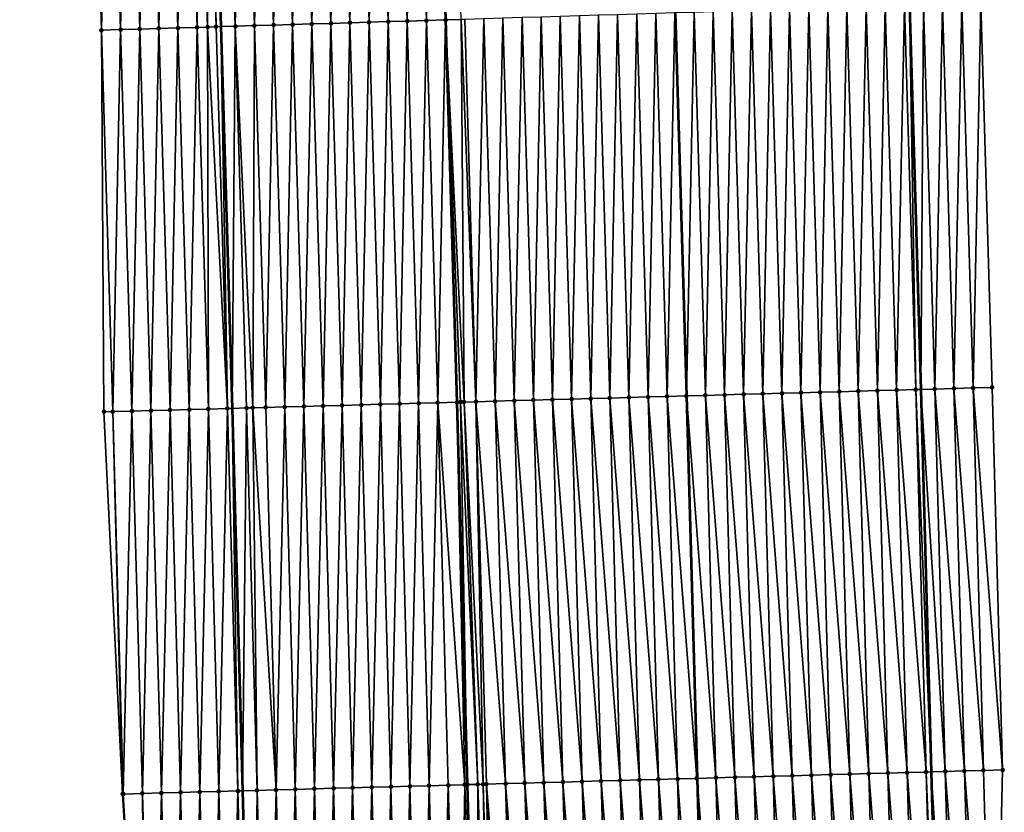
# Model space of a CAD drawing. Header units: feet. Extents: x 2010743 to 2022806, y 818705 to 837694.
# Tile 436 of 531: x 2011411 to 2011463, y 834011 to 834053. Entities that reach past the tile are written whole.
import ezdxf

# ---------------------------------------------------------------- set-up
doc = ezdxf.new("R2010")
doc.units = ezdxf.units.FT
doc.header["$MEASUREMENT"] = 0
for name, color, linetype, lineweight in [('EP_Travel Lane', 172, 'Continuous', 53), ('Road Shots', 141, 'Continuous', 100), ('STRIPING', 60, 'Continuous', 53)]:
    doc.layers.add(name, color=color, linetype=linetype, lineweight=lineweight)
doc.layers.add('I-77-MM17-21_NB-Surface-Border', color=7, linetype='Continuous')
doc.layers.add('I-77-MM17-21_NB-Surface-TIN', color=7, linetype='Continuous')

msp = doc.modelspace()

# ---------------------------------------------------------------- linework, layer by layer
at = {"layer": 'EP_Travel Lane'}
for points in [[(2011452.51, 834213.625, 297.7), (2011453.191, 834193.64, 297.354), (2011453.873, 834173.655, 296.973), (2011454.549, 834153.631, 296.638), (2011455.197, 834133.644, 296.315), (2011455.844, 834113.657, 295.989), (2011456.486, 834093.617, 295.711), (2011457.089, 834073.628, 295.412), (2011457.692, 834053.64, 295.101), (2011458.287, 834033.589, 294.824), (2011458.833, 834013.598, 294.578), (2011459.379, 833993.608, 294.314), (2011459.92, 833973.568, 294.074)], [(2011416.511, 834212.392, 298.009), (2011417.193, 834192.407, 297.632), (2011417.874, 834172.422, 297.282), (2011418.549, 834152.459, 296.948), (2011419.196, 834132.472, 296.615), (2011419.844, 834112.486, 296.295), (2011420.482, 834092.53, 295.978), (2011421.083, 834072.542, 295.673), (2011421.684, 834052.553, 295.39), (2011422.274, 834032.6, 295.115), (2011422.82, 834012.609, 294.848), (2011423.366, 833992.618, 294.593), (2011423.903, 833972.656, 294.351)]]:
    msp.add_polyline3d(points, dxfattribs=at)
at = {"layer": 'I-77-MM17-21_NB-Surface-Border', "color": 3, "linetype": 'Continuous', "lineweight": -3}
for points in [[(2011454.25, 834213.686, 297.63), (2011454.932, 834193.7, 297.282), (2011456.613, 834173.75, 296.881), (2011458.289, 834153.754, 296.504), (2011459.936, 834133.8, 296.121), (2011460.583, 834113.813, 295.795), (2011461.224, 834093.762, 295.51), (2011461.826, 834073.773, 295.215), (2011461.427, 834053.754, 294.951), (2011462.02, 834033.693, 294.679), (2011462.568, 834013.703, 294.425), (2011462.115, 833993.684, 294.202), (2011462.656, 833973.638, 293.964)], [(2011418.028, 833972.51, 294.168), (2011417.764, 833992.467, 294.419), (2011416.551, 834012.44, 294.65), (2011415.577, 834032.419, 294.902), (2011415.448, 834052.368, 295.196), (2011414.847, 834072.357, 295.479), (2011414.246, 834092.346, 295.782), (2011413.608, 834112.286, 296.104), (2011412.961, 834132.274, 296.416), (2011412.005, 834152.251, 296.737), (2011411.482, 834172.208, 297.075), (2011411.27, 834192.209, 297.447), (2011411.172, 834212.213, 297.847)]]:
    msp.add_polyline3d(points, dxfattribs=at)
at = {"layer": 'I-77-MM17-21_NB-Surface-TIN', "color": 128, "linetype": 'Continuous', "lineweight": -3}
for points in [[(2011429.442, 834052.784, 295.482), (2011429.84, 834072.803, 295.784), (2011428.841, 834072.773, 295.771)], [(2011429.442, 834052.784, 295.482), (2011430.441, 834052.814, 295.492), (2011429.84, 834072.803, 295.784)], [(2011430.441, 834052.814, 295.492), (2011430.84, 834072.833, 295.799), (2011429.84, 834072.803, 295.784)], [(2011430.441, 834052.814, 295.492), (2011431.441, 834052.844, 295.508), (2011430.84, 834072.833, 295.799)], [(2011431.441, 834052.844, 295.508), (2011431.839, 834072.863, 295.818), (2011430.84, 834072.833, 295.799)], [(2011431.441, 834052.844, 295.508), (2011432.44, 834052.874, 295.526), (2011431.839, 834072.863, 295.818)], [(2011432.44, 834052.874, 295.526), (2011432.839, 834072.893, 295.83), (2011431.839, 834072.863, 295.818)], [(2011432.44, 834052.874, 295.526), (2011433.44, 834052.904, 295.536), (2011432.839, 834072.893, 295.83)], [(2011433.628, 834072.916, 295.833), (2011432.839, 834072.893, 295.83), (2011433.44, 834052.904, 295.536)], [(2011434.263, 834052.929, 295.538), (2011433.628, 834072.916, 295.833), (2011433.44, 834052.904, 295.536)], [(2011415.448, 834052.368, 295.196), (2011415.846, 834072.386, 295.518), (2011414.847, 834072.357, 295.479)], [(2011416.447, 834052.397, 295.232), (2011415.846, 834072.386, 295.518), (2011415.448, 834052.368, 295.196)], [(2011416.447, 834052.397, 295.232), (2011416.846, 834072.416, 295.547), (2011415.846, 834072.386, 295.518)], [(2011416.447, 834052.397, 295.232), (2011417.447, 834052.427, 295.264), (2011416.846, 834072.416, 295.547)], [(2011417.447, 834052.427, 295.264), (2011417.846, 834072.446, 295.58), (2011416.846, 834072.416, 295.547)], [(2011417.447, 834052.427, 295.264), (2011418.447, 834052.457, 295.298), (2011417.846, 834072.446, 295.58)], [(2011418.447, 834052.457, 295.298), (2011418.845, 834072.475, 295.598), (2011417.846, 834072.446, 295.58)], [(2011418.447, 834052.457, 295.298), (2011419.446, 834052.486, 295.326), (2011418.845, 834072.475, 295.598)], [(2011419.446, 834052.486, 295.326), (2011419.845, 834072.505, 295.634), (2011418.845, 834072.475, 295.598)], [(2011419.446, 834052.486, 295.326), (2011420.446, 834052.516, 295.352), (2011419.845, 834072.505, 295.634)], [(2011420.446, 834052.516, 295.352), (2011420.378, 834072.52, 295.665), (2011419.845, 834072.505, 295.634)], [(2011420.995, 834052.532, 295.385), (2011420.844, 834072.534, 295.669), (2011420.378, 834072.52, 295.665)], [(2011420.446, 834052.516, 295.352), (2011420.995, 834052.532, 295.385), (2011420.378, 834072.52, 295.665)], [(2011421.445, 834052.545, 295.387), (2011421.083, 834072.542, 295.673), (2011420.844, 834072.534, 295.669)], [(2011420.995, 834052.532, 295.385), (2011421.445, 834052.545, 295.387), (2011420.844, 834072.534, 295.669)], [(2011421.844, 834072.564, 295.686), (2011421.083, 834072.542, 295.673), (2011421.684, 834052.553, 295.39)], [(2011421.445, 834052.545, 295.387), (2011421.684, 834052.553, 295.39), (2011421.083, 834072.542, 295.673)], [(2011422.445, 834052.575, 295.399), (2011421.844, 834072.564, 295.686), (2011421.684, 834052.553, 295.39)], [(2011422.445, 834052.575, 295.399), (2011422.843, 834072.594, 295.707), (2011421.844, 834072.564, 295.686)], [(2011422.445, 834052.575, 295.399), (2011423.444, 834052.605, 295.418), (2011422.843, 834072.594, 295.707)], [(2011423.444, 834052.605, 295.418), (2011423.843, 834072.624, 295.723), (2011422.843, 834072.594, 295.707)], [(2011423.444, 834052.605, 295.418), (2011424.444, 834052.635, 295.433), (2011423.843, 834072.624, 295.723)], [(2011424.444, 834052.635, 295.433), (2011424.842, 834072.654, 295.732), (2011423.843, 834072.624, 295.723)], [(2011424.444, 834052.635, 295.433), (2011425.444, 834052.665, 295.442), (2011424.842, 834072.654, 295.732)], [(2011425.444, 834052.665, 295.442), (2011425.842, 834072.684, 295.742), (2011424.842, 834072.654, 295.732)], [(2011425.444, 834052.665, 295.442), (2011426.443, 834052.695, 295.454), (2011425.842, 834072.684, 295.742)], [(2011426.443, 834052.695, 295.454), (2011426.842, 834072.714, 295.751), (2011425.842, 834072.684, 295.742)], [(2011426.443, 834052.695, 295.454), (2011427.443, 834052.725, 295.464), (2011426.842, 834072.714, 295.751)], [(2011427.443, 834052.725, 295.464), (2011427.841, 834072.743, 295.76), (2011426.842, 834072.714, 295.751)], [(2011427.443, 834052.725, 295.464), (2011428.442, 834052.755, 295.472), (2011427.841, 834072.743, 295.76)], [(2011428.442, 834052.755, 295.472), (2011428.841, 834072.773, 295.771), (2011427.841, 834072.743, 295.76)], [(2011428.442, 834052.755, 295.472), (2011429.442, 834052.784, 295.482), (2011428.841, 834072.773, 295.771)], [(2011461.021, 834033.666, 294.713), (2011461.427, 834053.754, 294.951), (2011460.427, 834053.723, 294.991)], [(2011461.021, 834033.666, 294.713), (2011462.02, 834033.693, 294.679), (2011461.427, 834053.754, 294.951)], [(2011444.027, 834033.196, 295.099), (2011444.435, 834053.237, 295.383), (2011443.435, 834053.207, 295.392)], [(2011444.027, 834033.196, 295.099), (2011445.027, 834033.223, 295.083), (2011444.435, 834053.237, 295.383)], [(2011445.027, 834033.223, 295.083), (2011445.434, 834053.267, 295.358), (2011444.435, 834053.237, 295.383)], [(2011445.027, 834033.223, 295.083), (2011446.027, 834033.251, 295.059), (2011445.434, 834053.267, 295.358)], [(2011446.027, 834033.251, 295.059), (2011445.449, 834053.268, 295.357), (2011445.434, 834053.267, 295.358)], [(2011446.434, 834053.298, 295.335), (2011445.449, 834053.268, 295.357), (2011446.046, 834033.251, 295.059)], [(2011446.027, 834033.251, 295.059), (2011446.046, 834033.251, 295.059), (2011445.449, 834053.268, 295.357)], [(2011447.026, 834033.278, 295.037), (2011446.434, 834053.298, 295.335), (2011446.046, 834033.251, 295.059)], [(2011447.026, 834033.278, 295.037), (2011447.434, 834053.328, 295.304), (2011446.434, 834053.298, 295.335)], [(2011447.026, 834033.278, 295.037), (2011448.026, 834033.306, 295.012), (2011447.434, 834053.328, 295.304)], [(2011448.026, 834033.306, 295.012), (2011448.433, 834053.358, 295.283), (2011447.434, 834053.328, 295.304)], [(2011448.026, 834033.306, 295.012), (2011449.025, 834033.334, 294.993), (2011448.433, 834053.358, 295.283)], [(2011449.025, 834033.334, 294.993), (2011449.433, 834053.389, 295.266), (2011448.433, 834053.358, 295.283)], [(2011449.025, 834033.334, 294.993), (2011450.025, 834033.361, 294.979), (2011449.433, 834053.389, 295.266)], [(2011450.025, 834033.361, 294.979), (2011450.432, 834053.419, 295.248), (2011449.433, 834053.389, 295.266)], [(2011450.025, 834033.361, 294.979), (2011451.025, 834033.389, 294.966), (2011450.432, 834053.419, 295.248)], [(2011451.025, 834033.389, 294.966), (2011451.432, 834053.449, 295.238), (2011450.432, 834053.419, 295.248)], [(2011451.025, 834033.389, 294.966), (2011452.024, 834033.416, 294.954), (2011451.432, 834053.449, 295.238)], [(2011452.024, 834033.416, 294.954), (2011452.431, 834053.48, 295.221), (2011451.432, 834053.449, 295.238)], [(2011452.024, 834033.416, 294.954), (2011453.024, 834033.444, 294.944), (2011452.431, 834053.48, 295.221)], [(2011453.024, 834033.444, 294.944), (2011453.431, 834053.51, 295.202), (2011452.431, 834053.48, 295.221)], [(2011453.024, 834033.444, 294.944), (2011454.023, 834033.471, 294.928), (2011453.431, 834053.51, 295.202)], [(2011454.023, 834033.471, 294.928), (2011454.43, 834053.54, 295.178), (2011453.431, 834053.51, 295.202)], [(2011454.023, 834033.471, 294.928), (2011455.023, 834033.499, 294.911), (2011454.43, 834053.54, 295.178)], [(2011455.023, 834033.499, 294.911), (2011455.43, 834053.571, 295.163), (2011454.43, 834053.54, 295.178)], [(2011455.023, 834033.499, 294.911), (2011456.023, 834033.527, 294.894), (2011455.43, 834053.571, 295.163)], [(2011456.023, 834033.527, 294.894), (2011456.429, 834053.601, 295.143), (2011455.43, 834053.571, 295.163)], [(2011456.023, 834033.527, 294.894), (2011457.022, 834033.554, 294.872), (2011456.429, 834053.601, 295.143)], [(2011457.022, 834033.554, 294.872), (2011457.429, 834053.631, 295.115), (2011456.429, 834053.601, 295.143)], [(2011457.022, 834033.554, 294.872), (2011458.022, 834033.582, 294.838), (2011457.429, 834053.631, 295.115)], [(2011458.022, 834033.582, 294.838), (2011457.692, 834053.64, 295.101), (2011457.429, 834053.631, 295.115)], [(2011458.428, 834053.662, 295.06), (2011457.692, 834053.64, 295.101), (2011458.287, 834033.589, 294.824)], [(2011458.022, 834033.582, 294.838), (2011458.287, 834033.589, 294.824), (2011457.692, 834053.64, 295.101)], [(2011459.022, 834033.61, 294.784), (2011458.428, 834053.662, 295.06), (2011458.287, 834033.589, 294.824)], [(2011459.022, 834033.61, 294.784), (2011459.428, 834053.693, 295.035), (2011458.428, 834053.662, 295.06)], [(2011459.022, 834033.61, 294.784), (2011460.021, 834033.638, 294.752), (2011459.428, 834053.693, 295.035)], [(2011460.021, 834033.638, 294.752), (2011460.427, 834053.723, 294.991), (2011459.428, 834053.693, 295.035)], [(2011460.021, 834033.638, 294.752), (2011461.021, 834033.666, 294.713), (2011460.427, 834053.723, 294.991)], [(2011427.034, 834032.729, 295.181), (2011427.443, 834052.725, 295.464), (2011426.443, 834052.695, 295.454)], [(2011427.034, 834032.729, 295.181), (2011428.033, 834032.757, 295.188), (2011427.443, 834052.725, 295.464)], [(2011428.033, 834032.757, 295.188), (2011428.442, 834052.755, 295.472), (2011427.443, 834052.725, 295.464)], [(2011428.033, 834032.757, 295.188), (2011429.033, 834032.784, 295.195), (2011428.442, 834052.755, 295.472)], [(2011429.033, 834032.784, 295.195), (2011429.442, 834052.784, 295.482), (2011428.442, 834052.755, 295.472)], [(2011429.033, 834032.784, 295.195), (2011430.033, 834032.811, 295.204), (2011429.442, 834052.784, 295.482)], [(2011430.033, 834032.811, 295.204), (2011430.441, 834052.814, 295.492), (2011429.442, 834052.784, 295.482)], [(2011430.033, 834032.811, 295.204), (2011431.032, 834032.838, 295.217), (2011430.441, 834052.814, 295.492)], [(2011431.032, 834032.838, 295.217), (2011431.441, 834052.844, 295.508), (2011430.441, 834052.814, 295.492)], [(2011431.032, 834032.838, 295.217), (2011432.032, 834032.866, 295.23), (2011431.441, 834052.844, 295.508)], [(2011432.032, 834032.866, 295.23), (2011432.44, 834052.874, 295.526), (2011431.441, 834052.844, 295.508)], [(2011432.032, 834032.866, 295.23), (2011433.031, 834032.893, 295.245), (2011432.44, 834052.874, 295.526)], [(2011433.031, 834032.893, 295.245), (2011433.44, 834052.904, 295.536), (2011432.44, 834052.874, 295.526)], [(2011433.031, 834032.893, 295.245), (2011434.031, 834032.92, 295.257), (2011433.44, 834052.904, 295.536)], [(2011434.409, 834032.93, 295.257), (2011434.263, 834052.929, 295.538), (2011433.44, 834052.904, 295.536)], [(2011434.223, 834032.925, 295.258), (2011434.409, 834032.93, 295.257), (2011433.44, 834052.904, 295.536)], [(2011434.223, 834032.925, 295.258), (2011433.44, 834052.904, 295.536), (2011434.031, 834032.92, 295.257)], [(2011435.031, 834032.947, 295.253), (2011434.439, 834052.934, 295.538), (2011434.263, 834052.929, 295.538)], [(2011434.409, 834032.93, 295.257), (2011435.031, 834032.947, 295.253), (2011434.263, 834052.929, 295.538)], [(2011435.031, 834032.947, 295.253), (2011435.439, 834052.964, 295.524), (2011434.439, 834052.934, 295.538)], [(2011435.031, 834032.947, 295.253), (2011434.439, 834052.934, 295.538), (2011434.439, 834052.934, 295.538)], [(2011435.031, 834032.947, 295.253), (2011436.03, 834032.975, 295.238), (2011435.439, 834052.964, 295.524)], [(2011436.03, 834032.975, 295.238), (2011436.439, 834052.995, 295.504), (2011435.439, 834052.964, 295.524)], [(2011436.03, 834032.975, 295.238), (2011437.03, 834033.003, 295.22), (2011436.439, 834052.995, 295.504)], [(2011437.03, 834033.003, 295.22), (2011437.438, 834053.025, 295.488), (2011436.439, 834052.995, 295.504)], [(2011437.03, 834033.003, 295.22), (2011438.03, 834033.03, 295.203), (2011437.438, 834053.025, 295.488)], [(2011438.03, 834033.03, 295.203), (2011438.438, 834053.055, 295.469), (2011437.438, 834053.025, 295.488)], [(2011438.03, 834033.03, 295.203), (2011439.029, 834033.058, 295.187), (2011438.438, 834053.055, 295.469)], [(2011439.029, 834033.058, 295.187), (2011439.437, 834053.085, 295.457), (2011438.438, 834053.055, 295.469)], [(2011439.029, 834033.058, 295.187), (2011440.029, 834033.085, 295.171), (2011439.437, 834053.085, 295.457)], [(2011440.029, 834033.085, 295.171), (2011440.437, 834053.116, 295.441), (2011439.437, 834053.085, 295.457)], [(2011440.029, 834033.085, 295.171), (2011441.028, 834033.113, 295.153), (2011440.437, 834053.116, 295.441)], [(2011441.028, 834033.113, 295.153), (2011441.436, 834053.146, 295.423), (2011440.437, 834053.116, 295.441)], [(2011441.028, 834033.113, 295.153), (2011442.028, 834033.14, 295.132), (2011441.436, 834053.146, 295.423)], [(2011442.028, 834033.14, 295.132), (2011442.436, 834053.176, 295.406), (2011441.436, 834053.146, 295.423)], [(2011442.028, 834033.14, 295.132), (2011443.028, 834033.168, 295.116), (2011442.436, 834053.176, 295.406)], [(2011443.028, 834033.168, 295.116), (2011443.435, 834053.207, 295.392), (2011442.436, 834053.176, 295.406)], [(2011443.028, 834033.168, 295.116), (2011444.027, 834033.196, 295.099), (2011443.435, 834053.207, 295.392)], [(2011416.038, 834032.432, 294.918), (2011416.447, 834052.397, 295.232), (2011415.448, 834052.368, 295.196)], [(2011416.038, 834032.432, 294.918), (2011415.448, 834052.368, 295.196), (2011415.577, 834032.419, 294.902)], [(2011416.038, 834032.432, 294.918), (2011417.037, 834032.459, 294.956), (2011416.447, 834052.397, 295.232)], [(2011417.037, 834032.459, 294.956), (2011417.447, 834052.427, 295.264), (2011416.447, 834052.397, 295.232)], [(2011417.037, 834032.459, 294.956), (2011418.037, 834032.486, 294.988), (2011417.447, 834052.427, 295.264)], [(2011418.037, 834032.486, 294.988), (2011418.447, 834052.457, 295.298), (2011417.447, 834052.427, 295.264)], [(2011418.037, 834032.486, 294.988), (2011419.037, 834032.513, 295.026), (2011418.447, 834052.457, 295.298)], [(2011419.037, 834032.513, 295.026), (2011419.446, 834052.486, 295.326), (2011418.447, 834052.457, 295.298)], [(2011419.037, 834032.513, 295.026), (2011420.036, 834032.539, 295.06), (2011419.446, 834052.486, 295.326)], [(2011420.036, 834032.539, 295.06), (2011420.446, 834052.516, 295.352), (2011419.446, 834052.486, 295.326)], [(2011420.036, 834032.539, 295.06), (2011421.036, 834032.566, 295.094), (2011420.446, 834052.516, 295.352)], [(2011421.036, 834032.566, 295.094), (2011420.995, 834052.532, 295.385), (2011420.446, 834052.516, 295.352)], [(2011422.036, 834032.593, 295.113), (2011421.445, 834052.545, 295.387), (2011420.995, 834052.532, 295.385)], [(2011421.036, 834032.566, 295.094), (2011422.036, 834032.593, 295.113), (2011420.995, 834052.532, 295.385)], [(2011422.036, 834032.593, 295.113), (2011421.684, 834052.553, 295.39), (2011421.445, 834052.545, 295.387)], [(2011422.445, 834052.575, 295.399), (2011421.684, 834052.553, 295.39), (2011422.274, 834032.6, 295.115)], [(2011422.036, 834032.593, 295.113), (2011422.274, 834032.6, 295.115), (2011421.684, 834052.553, 295.39)], [(2011423.035, 834032.621, 295.121), (2011422.445, 834052.575, 295.399), (2011422.274, 834032.6, 295.115)], [(2011423.36, 834032.63, 295.13), (2011423.444, 834052.605, 295.418), (2011422.445, 834052.575, 295.399)], [(2011423.035, 834032.621, 295.121), (2011423.36, 834032.63, 295.13), (2011422.445, 834052.575, 295.399)], [(2011423.36, 834032.63, 295.13), (2011424.035, 834032.648, 295.144), (2011423.444, 834052.605, 295.418)], [(2011424.035, 834032.648, 295.144), (2011424.444, 834052.635, 295.433), (2011423.444, 834052.605, 295.418)], [(2011424.035, 834032.648, 295.144), (2011425.034, 834032.675, 295.159), (2011424.444, 834052.635, 295.433)], [(2011425.034, 834032.675, 295.159), (2011425.444, 834052.665, 295.442), (2011424.444, 834052.635, 295.433)], [(2011425.034, 834032.675, 295.159), (2011426.034, 834032.702, 295.171), (2011425.444, 834052.665, 295.442)], [(2011426.034, 834032.702, 295.171), (2011426.443, 834052.695, 295.454), (2011425.444, 834052.665, 295.442)], [(2011426.034, 834032.702, 295.171), (2011427.034, 834032.729, 295.181), (2011426.443, 834052.695, 295.454)], [(2011461.021, 834033.666, 294.713), (2011462.568, 834013.703, 294.425), (2011462.02, 834033.693, 294.679)], [(2011443.575, 834013.177, 294.856), (2011443.028, 834033.168, 295.116), (2011442.028, 834033.14, 295.132)], [(2011444.574, 834013.205, 294.841), (2011444.027, 834033.196, 295.099), (2011443.028, 834033.168, 295.116)], [(2011443.575, 834013.177, 294.856), (2011444.574, 834013.205, 294.841), (2011443.028, 834033.168, 295.116)], [(2011445.574, 834013.232, 294.825), (2011445.027, 834033.223, 295.083), (2011444.027, 834033.196, 295.099)], [(2011444.574, 834013.205, 294.841), (2011445.574, 834013.232, 294.825), (2011444.027, 834033.196, 295.099)], [(2011446.574, 834013.26, 294.81), (2011446.027, 834033.251, 295.059), (2011445.027, 834033.223, 295.083)], [(2011445.574, 834013.232, 294.825), (2011446.574, 834013.26, 294.81), (2011445.027, 834033.223, 295.083)], [(2011446.027, 834033.251, 295.059), (2011446.592, 834013.26, 294.81), (2011446.046, 834033.251, 295.059)], [(2011446.574, 834013.26, 294.81), (2011446.592, 834013.26, 294.81), (2011446.027, 834033.251, 295.059)], [(2011447.573, 834013.287, 294.81), (2011447.026, 834033.278, 295.037), (2011446.046, 834033.251, 295.059)], [(2011447.573, 834013.287, 294.81), (2011446.046, 834033.251, 295.059), (2011446.592, 834013.26, 294.81)], [(2011448.573, 834013.315, 294.785), (2011448.026, 834033.306, 295.012), (2011447.026, 834033.278, 295.037)], [(2011447.573, 834013.287, 294.81), (2011448.573, 834013.315, 294.785), (2011447.026, 834033.278, 295.037)], [(2011449.573, 834013.343, 294.761), (2011449.025, 834033.334, 294.993), (2011448.026, 834033.306, 295.012)], [(2011448.573, 834013.315, 294.785), (2011449.573, 834013.343, 294.761), (2011448.026, 834033.306, 295.012)], [(2011450.572, 834013.37, 294.742), (2011450.025, 834033.361, 294.979), (2011449.025, 834033.334, 294.993)], [(2011449.573, 834013.343, 294.761), (2011450.572, 834013.37, 294.742), (2011449.025, 834033.334, 294.993)], [(2011451.572, 834013.398, 294.723), (2011451.025, 834033.389, 294.966), (2011450.025, 834033.361, 294.979)], [(2011450.572, 834013.37, 294.742), (2011451.572, 834013.398, 294.723), (2011450.025, 834033.361, 294.979)], [(2011452.571, 834013.425, 294.711), (2011452.024, 834033.416, 294.954), (2011451.025, 834033.389, 294.966)], [(2011451.572, 834013.398, 294.723), (2011452.571, 834013.425, 294.711), (2011451.025, 834033.389, 294.966)], [(2011453.571, 834013.453, 294.697), (2011453.024, 834033.444, 294.944), (2011452.024, 834033.416, 294.954)], [(2011452.571, 834013.425, 294.711), (2011453.571, 834013.453, 294.697), (2011452.024, 834033.416, 294.954)], [(2011454.571, 834013.48, 294.686), (2011454.023, 834033.471, 294.928), (2011453.024, 834033.444, 294.944)], [(2011453.571, 834013.453, 294.697), (2011454.571, 834013.48, 294.686), (2011453.024, 834033.444, 294.944)], [(2011455.57, 834013.508, 294.669), (2011455.023, 834033.499, 294.911), (2011454.023, 834033.471, 294.928)], [(2011454.571, 834013.48, 294.686), (2011455.57, 834013.508, 294.669), (2011454.023, 834033.471, 294.928)], [(2011456.57, 834013.536, 294.648), (2011456.023, 834033.527, 294.894), (2011455.023, 834033.499, 294.911)], [(2011455.57, 834013.508, 294.669), (2011456.57, 834013.536, 294.648), (2011455.023, 834033.499, 294.911)], [(2011457.57, 834013.563, 294.625), (2011457.022, 834033.554, 294.872), (2011456.023, 834033.527, 294.894)], [(2011456.57, 834013.536, 294.648), (2011457.57, 834013.563, 294.625), (2011456.023, 834033.527, 294.894)], [(2011458.569, 834013.591, 294.589), (2011458.022, 834033.582, 294.838), (2011457.022, 834033.554, 294.872)], [(2011457.57, 834013.563, 294.625), (2011458.569, 834013.591, 294.589), (2011457.022, 834033.554, 294.872)], [(2011458.022, 834033.582, 294.838), (2011458.833, 834013.598, 294.578), (2011458.287, 834033.589, 294.824)], [(2011458.569, 834013.591, 294.589), (2011458.833, 834013.598, 294.578), (2011458.022, 834033.582, 294.838)], [(2011459.569, 834013.619, 294.548), (2011459.022, 834033.61, 294.784), (2011458.287, 834033.589, 294.824)], [(2011459.569, 834013.619, 294.548), (2011458.287, 834033.589, 294.824), (2011458.833, 834013.598, 294.578)], [(2011460.568, 834013.647, 294.507), (2011460.021, 834033.638, 294.752), (2011459.022, 834033.61, 294.784)], [(2011459.569, 834013.619, 294.548), (2011460.568, 834013.647, 294.507), (2011459.022, 834033.61, 294.784)], [(2011461.568, 834013.675, 294.467), (2011461.021, 834033.666, 294.713), (2011460.021, 834033.638, 294.752)], [(2011460.568, 834013.647, 294.507), (2011461.568, 834013.675, 294.467), (2011460.021, 834033.638, 294.752)], [(2011461.568, 834013.675, 294.467), (2011462.568, 834013.703, 294.425), (2011461.021, 834033.666, 294.713)], [(2011424.582, 834012.657, 294.876), (2011424.035, 834032.648, 295.144), (2011423.36, 834032.63, 295.13)], [(2011424.582, 834012.657, 294.876), (2011425.034, 834032.675, 295.159), (2011424.035, 834032.648, 295.144)], [(2011424.582, 834012.657, 294.876), (2011425.582, 834012.684, 294.891), (2011425.034, 834032.675, 295.159)], [(2011425.582, 834012.684, 294.891), (2011426.034, 834032.702, 295.171), (2011425.034, 834032.675, 295.159)], [(2011425.582, 834012.684, 294.891), (2011426.581, 834012.712, 294.9), (2011426.034, 834032.702, 295.171)], [(2011426.581, 834012.712, 294.9), (2011427.034, 834032.729, 295.181), (2011426.034, 834032.702, 295.171)], [(2011426.581, 834012.712, 294.9), (2011427.581, 834012.739, 294.91), (2011427.034, 834032.729, 295.181)], [(2011427.581, 834012.739, 294.91), (2011428.033, 834032.757, 295.188), (2011427.034, 834032.729, 295.181)], [(2011427.581, 834012.739, 294.91), (2011428.58, 834012.766, 294.919), (2011428.033, 834032.757, 295.188)], [(2011428.58, 834012.766, 294.919), (2011429.033, 834032.784, 295.195), (2011428.033, 834032.757, 295.188)], [(2011428.58, 834012.766, 294.919), (2011429.58, 834012.793, 294.929), (2011429.033, 834032.784, 295.195)], [(2011429.58, 834012.793, 294.929), (2011430.033, 834032.811, 295.204), (2011429.033, 834032.784, 295.195)], [(2011429.58, 834012.793, 294.929), (2011430.58, 834012.82, 294.938), (2011430.033, 834032.811, 295.204)], [(2011430.58, 834012.82, 294.938), (2011431.032, 834032.838, 295.217), (2011430.033, 834032.811, 295.204)], [(2011430.58, 834012.82, 294.938), (2011431.579, 834012.848, 294.951), (2011431.032, 834032.838, 295.217)], [(2011431.579, 834012.848, 294.951), (2011432.032, 834032.866, 295.23), (2011431.032, 834032.838, 295.217)], [(2011431.579, 834012.848, 294.951), (2011432.579, 834012.875, 294.967), (2011432.032, 834032.866, 295.23)], [(2011432.579, 834012.875, 294.967), (2011433.031, 834032.893, 295.245), (2011432.032, 834032.866, 295.23)], [(2011432.579, 834012.875, 294.967), (2011433.579, 834012.902, 294.982), (2011433.031, 834032.893, 295.245)], [(2011434.441, 834012.925, 294.995), (2011434.031, 834032.92, 295.257), (2011433.031, 834032.893, 295.245)], [(2011433.579, 834012.902, 294.982), (2011434.441, 834012.925, 294.995), (2011433.031, 834032.893, 295.245)], [(2011434.223, 834032.925, 295.258), (2011434.031, 834032.92, 295.257), (2011434.578, 834012.929, 294.996)], [(2011434.441, 834012.925, 294.995), (2011434.578, 834012.929, 294.996), (2011434.031, 834032.92, 295.257)], [(2011435.121, 834012.944, 294.999), (2011434.409, 834032.93, 295.257), (2011434.223, 834032.925, 295.258)], [(2011435.121, 834012.944, 294.999), (2011434.223, 834032.925, 295.258), (2011434.578, 834012.929, 294.996)], [(2011435.4, 834012.952, 294.998), (2011435.031, 834032.947, 295.253), (2011434.409, 834032.93, 295.257)], [(2011435.121, 834012.944, 294.999), (2011435.4, 834012.952, 294.998), (2011434.409, 834032.93, 295.257)], [(2011436.578, 834012.984, 294.981), (2011436.03, 834032.975, 295.238), (2011435.031, 834032.947, 295.253)], [(2011435.4, 834012.952, 294.998), (2011435.578, 834012.957, 294.997), (2011435.031, 834032.947, 295.253)], [(2011435.578, 834012.957, 294.997), (2011436.578, 834012.984, 294.981), (2011435.031, 834032.947, 295.253)], [(2011437.577, 834013.012, 294.959), (2011437.03, 834033.003, 295.22), (2011436.03, 834032.975, 295.238)], [(2011436.578, 834012.984, 294.981), (2011437.577, 834013.012, 294.959), (2011436.03, 834032.975, 295.238)], [(2011438.577, 834013.039, 294.941), (2011438.03, 834033.03, 295.203), (2011437.03, 834033.003, 295.22)], [(2011437.577, 834013.012, 294.959), (2011438.577, 834013.039, 294.941), (2011437.03, 834033.003, 295.22)], [(2011439.576, 834013.067, 294.924), (2011439.029, 834033.058, 295.187), (2011438.03, 834033.03, 295.203)], [(2011438.577, 834013.039, 294.941), (2011439.576, 834013.067, 294.924), (2011438.03, 834033.03, 295.203)], [(2011440.576, 834013.094, 294.906), (2011440.029, 834033.085, 295.171), (2011439.029, 834033.058, 295.187)], [(2011439.576, 834013.067, 294.924), (2011440.576, 834013.094, 294.906), (2011439.029, 834033.058, 295.187)], [(2011441.576, 834013.122, 294.888), (2011441.028, 834033.113, 295.153), (2011440.029, 834033.085, 295.171)], [(2011440.576, 834013.094, 294.906), (2011441.576, 834013.122, 294.888), (2011440.029, 834033.085, 295.171)], [(2011442.575, 834013.15, 294.872), (2011442.028, 834033.14, 295.132), (2011441.028, 834033.113, 295.153)], [(2011441.576, 834013.122, 294.888), (2011442.575, 834013.15, 294.872), (2011441.028, 834033.113, 295.153)], [(2011442.575, 834013.15, 294.872), (2011443.575, 834013.177, 294.856), (2011442.028, 834033.14, 295.132)], [(2011416.551, 834012.44, 294.65), (2011416.038, 834032.432, 294.918), (2011415.577, 834032.419, 294.902)], [(2011416.585, 834012.441, 294.652), (2011417.037, 834032.459, 294.956), (2011416.038, 834032.432, 294.918)], [(2011416.585, 834012.441, 294.652), (2011416.038, 834032.432, 294.918), (2011416.551, 834012.44, 294.65)], [(2011416.585, 834012.441, 294.652), (2011417.585, 834012.468, 294.69), (2011417.037, 834032.459, 294.956)], [(2011417.585, 834012.468, 294.69), (2011418.037, 834032.486, 294.988), (2011417.037, 834032.459, 294.956)], [(2011417.585, 834012.468, 294.69), (2011418.584, 834012.495, 294.72), (2011418.037, 834032.486, 294.988)], [(2011418.584, 834012.495, 294.72), (2011419.037, 834032.513, 295.026), (2011418.037, 834032.486, 294.988)], [(2011418.584, 834012.495, 294.72), (2011419.584, 834012.522, 294.756), (2011419.037, 834032.513, 295.026)], [(2011419.584, 834012.522, 294.756), (2011420.036, 834032.539, 295.06), (2011419.037, 834032.513, 295.026)], [(2011419.584, 834012.522, 294.756), (2011420.583, 834012.549, 294.781), (2011420.036, 834032.539, 295.06)], [(2011420.583, 834012.549, 294.781), (2011421.036, 834032.566, 295.094), (2011420.036, 834032.539, 295.06)], [(2011420.583, 834012.549, 294.781), (2011421.583, 834012.576, 294.814), (2011421.036, 834032.566, 295.094)], [(2011421.583, 834012.576, 294.814), (2011422.036, 834032.593, 295.113), (2011421.036, 834032.566, 295.094)], [(2011421.583, 834012.576, 294.814), (2011422.583, 834012.603, 294.846), (2011422.036, 834032.593, 295.113)], [(2011422.583, 834012.603, 294.846), (2011422.274, 834032.6, 295.115), (2011422.036, 834032.593, 295.113)], [(2011423.035, 834032.621, 295.121), (2011422.274, 834032.6, 295.115), (2011422.82, 834012.609, 294.848)], [(2011422.583, 834012.603, 294.846), (2011422.82, 834012.609, 294.848), (2011422.274, 834032.6, 295.115)], [(2011423.582, 834012.63, 294.855), (2011423.035, 834032.621, 295.121), (2011422.82, 834012.609, 294.848)], [(2011423.582, 834012.63, 294.855), (2011423.36, 834032.63, 295.13), (2011423.035, 834032.621, 295.121)], [(2011423.582, 834012.63, 294.855), (2011424.582, 834012.657, 294.876), (2011423.36, 834032.63, 295.13)], [(2011458.569, 834013.591, 294.589), (2011459.379, 833993.608, 294.314), (2011458.833, 834013.598, 294.578)], [(2011460.116, 833993.628, 294.283), (2011459.569, 834013.619, 294.548), (2011458.833, 834013.598, 294.578)], [(2011460.116, 833993.628, 294.283), (2011458.833, 834013.598, 294.578), (2011459.379, 833993.608, 294.314)], [(2011461.116, 833993.656, 294.242), (2011460.568, 834013.647, 294.507), (2011459.569, 834013.619, 294.548)], [(2011460.116, 833993.628, 294.283), (2011461.116, 833993.656, 294.242), (2011459.569, 834013.619, 294.548)], [(2011462.115, 833993.684, 294.202), (2011461.568, 834013.675, 294.467), (2011460.568, 834013.647, 294.507)], [(2011461.116, 833993.656, 294.242), (2011462.115, 833993.684, 294.202), (2011460.568, 834013.647, 294.507)], [(2011462.115, 833993.684, 294.202), (2011462.568, 834013.703, 294.425), (2011461.568, 834013.675, 294.467)], [(2011441.123, 833993.104, 294.659), (2011440.576, 834013.094, 294.906), (2011439.576, 834013.067, 294.924)], [(2011442.123, 833993.131, 294.641), (2011441.576, 834013.122, 294.888), (2011440.576, 834013.094, 294.906)], [(2011441.123, 833993.104, 294.659), (2011442.123, 833993.131, 294.641), (2011440.576, 834013.094, 294.906)], [(2011443.122, 833993.159, 294.624), (2011442.575, 834013.15, 294.872), (2011441.576, 834013.122, 294.888)], [(2011442.123, 833993.131, 294.641), (2011443.122, 833993.159, 294.624), (2011441.576, 834013.122, 294.888)], [(2011444.122, 833993.186, 294.607), (2011443.575, 834013.177, 294.856), (2011442.575, 834013.15, 294.872)], [(2011443.122, 833993.159, 294.624), (2011444.122, 833993.186, 294.607), (2011442.575, 834013.15, 294.872)], [(2011445.122, 833993.214, 294.591), (2011444.574, 834013.205, 294.841), (2011443.575, 834013.177, 294.856)], [(2011444.122, 833993.186, 294.607), (2011445.122, 833993.214, 294.591), (2011443.575, 834013.177, 294.856)], [(2011446.121, 833993.241, 294.576), (2011445.574, 834013.232, 294.825), (2011444.574, 834013.205, 294.841)], [(2011445.122, 833993.214, 294.591), (2011446.121, 833993.241, 294.576), (2011444.574, 834013.205, 294.841)], [(2011447.121, 833993.269, 294.56), (2011446.574, 834013.26, 294.81), (2011445.574, 834013.232, 294.825)], [(2011446.121, 833993.241, 294.576), (2011447.121, 833993.269, 294.56), (2011445.574, 834013.232, 294.825)], [(2011446.574, 834013.26, 294.81), (2011447.138, 833993.269, 294.559), (2011446.592, 834013.26, 294.81)], [(2011447.121, 833993.269, 294.56), (2011447.138, 833993.269, 294.559), (2011446.574, 834013.26, 294.81)], [(2011448.121, 833993.296, 294.544), (2011447.573, 834013.287, 294.81), (2011446.592, 834013.26, 294.81)], [(2011448.121, 833993.296, 294.544), (2011446.592, 834013.26, 294.81), (2011447.138, 833993.269, 294.559)], [(2011449.12, 833993.324, 294.523), (2011448.573, 834013.315, 294.785), (2011447.573, 834013.287, 294.81)], [(2011448.121, 833993.296, 294.544), (2011449.12, 833993.324, 294.523), (2011447.573, 834013.287, 294.81)], [(2011450.12, 833993.352, 294.501), (2011449.573, 834013.343, 294.761), (2011448.573, 834013.315, 294.785)], [(2011449.12, 833993.324, 294.523), (2011450.12, 833993.352, 294.501), (2011448.573, 834013.315, 294.785)], [(2011451.119, 833993.379, 294.481), (2011450.572, 834013.37, 294.742), (2011449.573, 834013.343, 294.761)], [(2011450.12, 833993.352, 294.501), (2011451.119, 833993.379, 294.481), (2011449.573, 834013.343, 294.761)], [(2011452.119, 833993.407, 294.463), (2011451.572, 834013.398, 294.723), (2011450.572, 834013.37, 294.742)], [(2011451.119, 833993.379, 294.481), (2011452.119, 833993.407, 294.463), (2011450.572, 834013.37, 294.742)], [(2011453.119, 833993.435, 294.446), (2011452.571, 834013.425, 294.711), (2011451.572, 834013.398, 294.723)], [(2011452.119, 833993.407, 294.463), (2011453.119, 833993.435, 294.446), (2011451.572, 834013.398, 294.723)], [(2011454.118, 833993.462, 294.43), (2011453.571, 834013.453, 294.697), (2011452.571, 834013.425, 294.711)], [(2011453.119, 833993.435, 294.446), (2011454.118, 833993.462, 294.43), (2011452.571, 834013.425, 294.711)], [(2011455.118, 833993.49, 294.417), (2011454.571, 834013.48, 294.686), (2011453.571, 834013.453, 294.697)], [(2011454.118, 833993.462, 294.43), (2011455.118, 833993.49, 294.417), (2011453.571, 834013.453, 294.697)], [(2011456.117, 833993.517, 294.398), (2011455.57, 834013.508, 294.669), (2011454.571, 834013.48, 294.686)], [(2011455.118, 833993.49, 294.417), (2011456.117, 833993.517, 294.398), (2011454.571, 834013.48, 294.686)], [(2011457.117, 833993.545, 294.377), (2011456.57, 834013.536, 294.648), (2011455.57, 834013.508, 294.669)], [(2011456.117, 833993.517, 294.398), (2011457.117, 833993.545, 294.377), (2011455.57, 834013.508, 294.669)], [(2011458.117, 833993.573, 294.356), (2011457.57, 834013.563, 294.625), (2011456.57, 834013.536, 294.648)], [(2011457.117, 833993.545, 294.377), (2011458.117, 833993.573, 294.356), (2011456.57, 834013.536, 294.648)], [(2011459.116, 833993.6, 294.324), (2011458.569, 834013.591, 294.589), (2011457.57, 834013.563, 294.625)], [(2011458.117, 833993.573, 294.356), (2011459.116, 833993.6, 294.324), (2011457.57, 834013.563, 294.625)], [(2011459.116, 833993.6, 294.324), (2011459.379, 833993.608, 294.314), (2011458.569, 834013.591, 294.589)], [(2011421.131, 833992.558, 294.533), (2011421.583, 834012.576, 294.814), (2011420.583, 834012.549, 294.781)], [(2011421.131, 833992.558, 294.533), (2011422.13, 833992.585, 294.563), (2011421.583, 834012.576, 294.814)], [(2011422.13, 833992.585, 294.563), (2011422.583, 834012.603, 294.846), (2011421.583, 834012.576, 294.814)], [(2011422.13, 833992.585, 294.563), (2011423.13, 833992.612, 294.59), (2011422.583, 834012.603, 294.846)], [(2011423.13, 833992.612, 294.59), (2011422.82, 834012.609, 294.848), (2011422.583, 834012.603, 294.846)], [(2011423.582, 834012.63, 294.855), (2011422.82, 834012.609, 294.848), (2011423.366, 833992.618, 294.593)], [(2011423.13, 833992.612, 294.59), (2011423.366, 833992.618, 294.593), (2011422.82, 834012.609, 294.848)], [(2011424.13, 833992.639, 294.604), (2011423.582, 834012.63, 294.855), (2011423.366, 833992.618, 294.593)], [(2011424.13, 833992.639, 294.604), (2011424.582, 834012.657, 294.876), (2011423.582, 834012.63, 294.855)], [(2011424.13, 833992.639, 294.604), (2011425.129, 833992.666, 294.622), (2011424.582, 834012.657, 294.876)], [(2011425.129, 833992.666, 294.622), (2011425.582, 834012.684, 294.891), (2011424.582, 834012.657, 294.876)], [(2011425.129, 833992.666, 294.622), (2011426.129, 833992.693, 294.636), (2011425.582, 834012.684, 294.891)], [(2011426.129, 833992.693, 294.636), (2011426.581, 834012.712, 294.9), (2011425.582, 834012.684, 294.891)], [(2011426.129, 833992.693, 294.636), (2011427.128, 833992.721, 294.647), (2011426.581, 834012.712, 294.9)], [(2011427.128, 833992.721, 294.647), (2011427.581, 834012.739, 294.91), (2011426.581, 834012.712, 294.9)], [(2011427.128, 833992.721, 294.647), (2011428.128, 833992.748, 294.656), (2011427.581, 834012.739, 294.91)], [(2011428.128, 833992.748, 294.656), (2011428.58, 834012.766, 294.919), (2011427.581, 834012.739, 294.91)], [(2011428.128, 833992.748, 294.656), (2011429.128, 833992.775, 294.666), (2011428.58, 834012.766, 294.919)], [(2011429.128, 833992.775, 294.666), (2011429.58, 834012.793, 294.929), (2011428.58, 834012.766, 294.919)], [(2011429.128, 833992.775, 294.666), (2011430.127, 833992.802, 294.675), (2011429.58, 834012.793, 294.929)], [(2011430.127, 833992.802, 294.675), (2011430.58, 834012.82, 294.938), (2011429.58, 834012.793, 294.929)], [(2011430.127, 833992.802, 294.675), (2011431.127, 833992.83, 294.686), (2011430.58, 834012.82, 294.938)], [(2011431.127, 833992.83, 294.686), (2011431.579, 834012.848, 294.951), (2011430.58, 834012.82, 294.938)], [(2011431.127, 833992.83, 294.686), (2011432.127, 833992.857, 294.7), (2011431.579, 834012.848, 294.951)], [(2011432.127, 833992.857, 294.7), (2011432.579, 834012.875, 294.967), (2011431.579, 834012.848, 294.951)], [(2011432.127, 833992.857, 294.7), (2011433.126, 833992.884, 294.713), (2011432.579, 834012.875, 294.967)], [(2011433.126, 833992.884, 294.713), (2011433.579, 834012.902, 294.982), (2011432.579, 834012.875, 294.967)], [(2011433.126, 833992.884, 294.713), (2011434.126, 833992.911, 294.731), (2011433.579, 834012.902, 294.982)], [(2011434.126, 833992.911, 294.731), (2011434.441, 834012.925, 294.995), (2011433.579, 834012.902, 294.982)], [(2011434.126, 833992.911, 294.731), (2011435.121, 833992.938, 294.746), (2011434.441, 834012.925, 294.995)], [(2011435.121, 833992.938, 294.746), (2011434.578, 834012.929, 294.996), (2011434.441, 834012.925, 294.995)], [(2011435.121, 834012.944, 294.999), (2011434.578, 834012.929, 294.996), (2011435.126, 833992.938, 294.746)], [(2011435.121, 833992.938, 294.746), (2011435.126, 833992.938, 294.746), (2011434.578, 834012.929, 294.996)], [(2011435.785, 833992.956, 294.75), (2011435.4, 834012.952, 294.998), (2011435.121, 834012.944, 294.999)], [(2011435.785, 833992.956, 294.75), (2011435.121, 834012.944, 294.999), (2011435.126, 833992.938, 294.746)], [(2011435.99, 833992.962, 294.75), (2011435.578, 834012.957, 294.997), (2011435.4, 834012.952, 294.998)], [(2011435.785, 833992.956, 294.75), (2011435.99, 833992.962, 294.75), (2011435.4, 834012.952, 294.998)], [(2011437.125, 833992.993, 294.733), (2011436.578, 834012.984, 294.981), (2011435.578, 834012.957, 294.997)], [(2011435.99, 833992.962, 294.75), (2011436.125, 833992.966, 294.749), (2011435.578, 834012.957, 294.997)], [(2011436.125, 833992.966, 294.749), (2011437.125, 833992.993, 294.733), (2011435.578, 834012.957, 294.997)], [(2011438.124, 833993.021, 294.712), (2011437.577, 834013.012, 294.959), (2011436.578, 834012.984, 294.981)], [(2011437.125, 833992.993, 294.733), (2011438.124, 833993.021, 294.712), (2011436.578, 834012.984, 294.981)], [(2011439.124, 833993.048, 294.693), (2011438.577, 834013.039, 294.941), (2011437.577, 834013.012, 294.959)], [(2011438.124, 833993.021, 294.712), (2011439.124, 833993.048, 294.693), (2011437.577, 834013.012, 294.959)], [(2011440.124, 833993.076, 294.676), (2011439.576, 834013.067, 294.924), (2011438.577, 834013.039, 294.941)], [(2011439.124, 833993.048, 294.693), (2011440.124, 833993.076, 294.676), (2011438.577, 834013.039, 294.941)], [(2011440.124, 833993.076, 294.676), (2011441.123, 833993.104, 294.659), (2011439.576, 834013.067, 294.924)], [(2011417.764, 833992.467, 294.419), (2011416.585, 834012.441, 294.652), (2011416.551, 834012.44, 294.65)], [(2011417.764, 833992.467, 294.419), (2011417.585, 834012.468, 294.69), (2011416.585, 834012.441, 294.652)], [(2011418.132, 833992.477, 294.433), (2011418.584, 834012.495, 294.72), (2011417.585, 834012.468, 294.69)], [(2011418.132, 833992.477, 294.433), (2011417.585, 834012.468, 294.69), (2011417.764, 833992.467, 294.419)], [(2011418.132, 833992.477, 294.433), (2011419.131, 833992.504, 294.467), (2011418.584, 834012.495, 294.72)], [(2011419.131, 833992.504, 294.467), (2011419.584, 834012.522, 294.756), (2011418.584, 834012.495, 294.72)], [(2011419.131, 833992.504, 294.467), (2011420.131, 833992.531, 294.503), (2011419.584, 834012.522, 294.756)], [(2011420.131, 833992.531, 294.503), (2011420.583, 834012.549, 294.781), (2011419.584, 834012.522, 294.756)], [(2011420.131, 833992.531, 294.503), (2011421.131, 833992.558, 294.533), (2011420.583, 834012.549, 294.781)]]:
    msp.add_3dface(points, dxfattribs=at)
at = {"layer": 'Road Shots', "lineweight": 100}
for p in [(2011427.443, 834052.725, 295.464), (2011428.442, 834052.755, 295.472), (2011429.442, 834052.784, 295.482), (2011430.441, 834052.814, 295.492), (2011431.441, 834052.844, 295.508), (2011432.44, 834052.874, 295.526), (2011433.44, 834052.904, 295.536), (2011415.448, 834052.368, 295.196), (2011416.447, 834052.397, 295.232), (2011417.447, 834052.427, 295.264), (2011418.447, 834052.457, 295.298), (2011419.446, 834052.486, 295.326), (2011420.446, 834052.516, 295.352), (2011420.995, 834052.532, 295.385), (2011421.445, 834052.545, 295.387), (2011422.445, 834052.575, 295.399), (2011423.444, 834052.605, 295.418), (2011424.444, 834052.635, 295.433), (2011425.444, 834052.665, 295.442), (2011426.443, 834052.695, 295.454), (2011462.02, 834033.693, 294.679), (2011443.028, 834033.168, 295.116), (2011444.027, 834033.196, 295.099), (2011445.027, 834033.223, 295.083), (2011446.027, 834033.251, 295.059), (2011447.026, 834033.278, 295.037), (2011448.026, 834033.306, 295.012), (2011449.025, 834033.334, 294.993), (2011450.025, 834033.361, 294.979), (2011451.025, 834033.389, 294.966), (2011452.024, 834033.416, 294.954), (2011453.024, 834033.444, 294.944), (2011454.023, 834033.471, 294.928), (2011455.023, 834033.499, 294.911), (2011456.023, 834033.527, 294.894), (2011457.022, 834033.554, 294.872), (2011458.022, 834033.582, 294.838), (2011459.022, 834033.61, 294.784), (2011460.021, 834033.638, 294.752), (2011461.021, 834033.666, 294.713), (2011424.035, 834032.648, 295.144), (2011425.034, 834032.675, 295.159), (2011426.034, 834032.702, 295.171), (2011427.034, 834032.729, 295.181), (2011428.033, 834032.757, 295.188), (2011429.033, 834032.784, 295.195), (2011430.033, 834032.811, 295.204), (2011431.032, 834032.838, 295.217), (2011432.032, 834032.866, 295.23), (2011433.031, 834032.893, 295.245), (2011434.031, 834032.92, 295.257), (2011434.223, 834032.925, 295.258), (2011434.409, 834032.93, 295.257), (2011435.031, 834032.947, 295.253), (2011436.03, 834032.975, 295.238), (2011437.03, 834033.003, 295.22), (2011438.03, 834033.03, 295.203), (2011439.029, 834033.058, 295.187), (2011440.029, 834033.085, 295.171), (2011441.028, 834033.113, 295.153), (2011442.028, 834033.14, 295.132), (2011415.577, 834032.419, 294.902), (2011416.038, 834032.432, 294.918), (2011417.037, 834032.459, 294.956), (2011418.037, 834032.486, 294.988), (2011419.037, 834032.513, 295.026), (2011420.036, 834032.539, 295.06), (2011421.036, 834032.566, 295.094), (2011422.036, 834032.593, 295.113), (2011423.035, 834032.621, 295.121), (2011423.36, 834032.63, 295.13), (2011459.569, 834013.619, 294.548), (2011460.568, 834013.647, 294.507), (2011461.568, 834013.675, 294.467), (2011462.568, 834013.703, 294.425), (2011440.576, 834013.094, 294.906), (2011441.576, 834013.122, 294.888), (2011442.575, 834013.15, 294.872), (2011443.575, 834013.177, 294.856), (2011444.574, 834013.205, 294.841), (2011445.574, 834013.232, 294.825), (2011446.574, 834013.26, 294.81), (2011447.573, 834013.287, 294.81), (2011448.573, 834013.315, 294.785), (2011449.573, 834013.343, 294.761), (2011450.572, 834013.37, 294.742), (2011451.572, 834013.398, 294.723), (2011452.571, 834013.425, 294.711), (2011453.571, 834013.453, 294.697), (2011454.571, 834013.48, 294.686), (2011455.57, 834013.508, 294.669), (2011456.57, 834013.536, 294.648), (2011457.57, 834013.563, 294.625), (2011458.569, 834013.591, 294.589), (2011421.583, 834012.576, 294.814), (2011422.583, 834012.603, 294.846), (2011423.582, 834012.63, 294.855), (2011424.582, 834012.657, 294.876), (2011425.582, 834012.684, 294.891), (2011426.581, 834012.712, 294.9), (2011427.581, 834012.739, 294.91), (2011428.58, 834012.766, 294.919), (2011429.58, 834012.793, 294.929), (2011430.58, 834012.82, 294.938), (2011431.579, 834012.848, 294.951), (2011432.579, 834012.875, 294.967), (2011433.579, 834012.902, 294.982), (2011434.441, 834012.925, 294.995), (2011434.578, 834012.929, 294.996), (2011435.121, 834012.944, 294.999), (2011435.4, 834012.952, 294.998), (2011435.578, 834012.957, 294.997), (2011436.578, 834012.984, 294.981), (2011437.577, 834013.012, 294.959), (2011438.577, 834013.039, 294.941), (2011439.576, 834013.067, 294.924), (2011416.551, 834012.44, 294.65), (2011416.585, 834012.441, 294.652), (2011417.585, 834012.468, 294.69), (2011418.584, 834012.495, 294.72), (2011419.584, 834012.522, 294.756), (2011420.583, 834012.549, 294.781)]:
    msp.add_point(p, dxfattribs=at)
at = {"layer": 'STRIPING'}
for points in [[(2011440.265, 834213.203, 297.938), (2011440.947, 834193.218, 297.569), (2011441.628, 834173.233, 297.219), (2011442.304, 834153.23, 296.883), (2011442.95, 834133.243, 296.554), (2011443.596, 834113.256, 296.253), (2011444.236, 834093.245, 295.947), (2011444.843, 834073.256, 295.647), (2011445.449, 834053.268, 295.357), (2011446.046, 834033.251, 295.059), (2011446.592, 834013.26, 294.81), (2011447.138, 833993.269, 294.559), (2011447.674, 833973.256, 294.321)], [(2011428.266, 834212.79, 298.145), (2011428.947, 834192.806, 297.761), (2011429.629, 834172.82, 297.415), (2011430.304, 834152.838, 297.082), (2011430.951, 834132.851, 296.754), (2011431.599, 834112.864, 296.45), (2011432.238, 834092.881, 296.135), (2011432.839, 834072.893, 295.83), (2011433.44, 834052.904, 295.536), (2011434.031, 834032.92, 295.257), (2011434.578, 834012.929, 294.996), (2011435.126, 833992.938, 294.746), (2011435.665, 833972.951, 294.51)]]:
    msp.add_polyline3d(points, dxfattribs=at)

doc.saveas('drawing.dxf')
